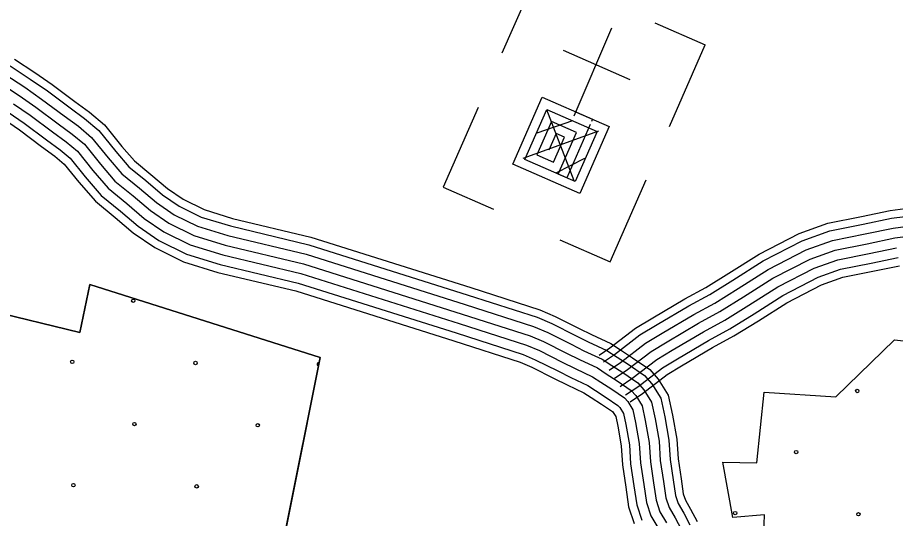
# Model space of a CAD drawing. Extents: x 1788175 to 1969470, y 584502 to 738744.
# Drawn here: x 1874562 to 1877300, y 625903 to 627464 of the extents above; entities that cross this region are included whole.
import ezdxf

# ---------------------------------------------------------------- set-up
doc = ezdxf.new("R2010")
doc.units = 0
for name, color, linetype in [('DESIGN - EROSION CONTROL - Devices', 7, 'Continuous'), ('DESIGN - SCRATCH - User 1', 7, 'Continuous'), ('DESIGN - UTILITIES - Cable (Underground) with Text', 7, 'Continuous'), ('SURVEY - DRAINAGE - Bridges', 7, 'Continuous'), ('SURVEY - TRANSPORTATION - Roads', 7, 'Continuous')]:
    doc.layers.add(name, color=color, linetype=linetype)

msp = doc.modelspace()

# ---------------------------------------------------------------- linework, layer by layer
at = {"layer": 'DESIGN - EROSION CONTROL - Devices'}
for centre in [(1874922.5, 626581.3), (1874732.1, 626390.9), (1875116.7, 626387.2), (1877181, 626300), (1874926.3, 626196.8), (1875310.8, 626193), (1876990.6, 626109.6), (1874735.9, 626006.3), (1875120.4, 626002.6), (1876800.2, 625919.2), (1877184.7, 625915.5)]:
    msp.add_circle(centre, 5.28, dxfattribs=at)
msp.add_arc((1875501.2, 626383.4), 5.28, 80.3654, 256.9738, dxfattribs=at)
at = {"layer": 'DESIGN - SCRATCH - User 1'}
for points in [[(1875178.9, 624775.4), (1875505.2, 626404), (1874787.6, 626632.5), (1874755.4, 626482.5), (1873909.3, 626687.8), (1874045.9, 627379.2)], [(1876716.5, 625770), (1876886.1, 625768.7), (1876891.9, 625914.1), (1876792.9, 625905.5), (1876762.2, 626078.3), (1876868.2, 626076.2), (1876890.4, 626296.3), (1877114.2, 626282.2), (1877297.2, 626459), (1877601.4, 626425.8)]]:
    msp.add_lwpolyline(points, dxfattribs=at)
at = {"layer": 'DESIGN - UTILITIES - Cable (Underground) with Text'}
for p, q in [((1876175.4, 627588.2), (1876072.6, 627353.4)), ((1876549.6, 627447.7), (1876706.3, 627379.1)), ((1876473.2, 627270.7), (1876264.3, 627362.2)), ((1876595.1, 627124.9), (1876706.3, 627379.1)), ((1875998.5, 627184.4), (1875889.5, 626935.3)), ((1876410.1, 626702.6), (1876522.1, 626958.2)), ((1875889.5, 626935.3), (1876046.2, 626866.7)), ((1876253.4, 626771.3), (1876410.1, 626702.6))]:
    msp.add_line(p, q, dxfattribs=at)
for points in [[(1876414.4, 627431.7), (1876296.6, 627156.5)], [(1876304.1, 627174), (1876302.5, 627170.1), (1876406.9, 627124.3), (1876315.4, 626915.3), (1876106.5, 627006.9), (1876198, 627215.8), (1876354.7, 627147.2), (1876351.6, 627140)], [(1876347.6, 627130.9), (1876274.7, 626964.4), (1876144.1, 627021.5), (1876212.7, 627178.2), (1876369.4, 627109.6), (1876300.7, 626952.9), (1876248.5, 626975.8), (1876305.7, 627106.4), (1876227.4, 627140.7), (1876181.6, 627036.2), (1876233.9, 627013.3), (1876268.1, 627091.7), (1876242, 627103.1), (1876219.2, 627050.9)], [(1876211.9, 627177.4), (1876297, 626956.7)], [(1876292.4, 627142.2), (1876181.2, 627103.4)], [(1876374.1, 627109.7), (1876138.2, 627024.5)], [(1876330.2, 627024.7), (1876241.3, 626979.4)]]:
    msp.add_lwpolyline(points, dxfattribs=at)
at = {"layer": 'SURVEY - DRAINAGE - Bridges'}
for points in [[(1874041.5, 627361.9), (1873909.3, 626687.8), (1874755.4, 626482.5), (1874787.6, 626632.5), (1875505.2, 626404), (1875180.9, 624778.3)], [(1876722.7, 625769.9), (1876886.1, 625768.7), (1876891.9, 625914.1), (1876792.9, 625905.5), (1876762.2, 626078.3), (1876868.2, 626076.2), (1876890.4, 626296.3), (1877114.2, 626282.2), (1877297.2, 626459), (1877601.4, 626425.8)]]:
    msp.add_lwpolyline(points, dxfattribs=at)
at = {"layer": 'SURVEY - TRANSPORTATION - Roads'}
for points in [[(1874551.6, 627334.4), (1874615.1, 627293.3), (1874669.4, 627255.6), (1874740.1, 627202.9), (1874786.1, 627169.3), (1874832.8, 627129.9), (1874886.9, 627062.5), (1874926.2, 627017.2), (1874977.6, 626975.5), (1875029, 626931.6), (1875077.9, 626897.8), (1875143.8, 626865.6), (1875232.5, 626838.3), (1875476.6, 626780), (1875975.2, 626622.6), (1876191.1, 626553.1), (1876239.2, 626532.5), (1876313.3, 626495.3), (1876352.2, 626475.8), (1876412.3, 626447.8), (1876445.4, 626426.4), (1876480.3, 626403.8), (1876534.2, 626366.9), (1876560.1, 626337.3), (1876591.7, 626286.5), (1876605.1, 626224.1), (1876618.1, 626149.8), (1876622.1, 626088.7), (1876631.5, 626026.1), (1876638.4, 625979.4), (1876645.1, 625959.3), (1876661.4, 625931.4), (1876681.6, 625893.1)], [(1874538.3, 627313.6), (1874601.3, 627272.8), (1874654.9, 627235.6), (1874725.4, 627183), (1874770.8, 627149.9), (1874815, 627112.6), (1874868, 627046.7), (1874908.9, 626999.4), (1874961.8, 626956.5), (1875013.9, 626912), (1875065.4, 626876.4), (1875134.7, 626842.5), (1875226, 626814.5), (1875470, 626756.2), (1875967.7, 626599.1), (1876182.4, 626530), (1876228.7, 626510), (1876302.3, 626473.2), (1876341.4, 626453.5), (1876400.4, 626426.1), (1876432, 626405.7), (1876466.6, 626383.2), (1876517.7, 626348.3), (1876540.1, 626322.5), (1876568.4, 626277.1), (1876580.9, 626219.4), (1876593.6, 626146.8), (1876597.5, 626086), (1876607.1, 626022.5), (1876614.2, 625973.7), (1876622.4, 625949), (1876639.8, 625919.4), (1876659.3, 625882.3)], [(1874521.6, 627287.4), (1874584.1, 627247), (1874636.8, 627210.4), (1874707, 627158.1), (1874751.7, 627125.5), (1874792.7, 627090.8), (1874844.1, 627026.9), (1874887.3, 626977), (1874942, 626932.7), (1874995, 626887.4), (1875049.7, 626849.6), (1875123.3, 626813.6), (1875217.9, 626784.5), (1875461.7, 626726.3), (1875958.3, 626569.6), (1876171.5, 626500.9), (1876215.6, 626481.9), (1876288.4, 626445.5), (1876327.9, 626425.6), (1876385.3, 626398.9), (1876415.1, 626379.7), (1876449.4, 626357.4), (1876496.9, 626324.9), (1876515.1, 626304), (1876539.2, 626265.3), (1876550.4, 626213.4), (1876562.7, 626143.1), (1876566.7, 626082.7), (1876576.4, 626017.9), (1876584, 625966.5), (1876594, 625936.2), (1876612.7, 625904.3), (1876631.4, 625868.8)], [(1874504.9, 627261.3), (1874566.8, 627221.3), (1874618.7, 627185.2), (1874688.6, 627133.1), (1874732.5, 627101.1), (1874770.5, 627069.1), (1874820.3, 627007), (1874865.6, 626954.6), (1874922.1, 626908.9), (1874976, 626862.8), (1875033.9, 626822.8), (1875111.8, 626784.7), (1875209.7, 626754.6), (1875453.5, 626696.4), (1875948.9, 626540), (1876160.6, 626471.8), (1876202.6, 626453.8), (1876274.5, 626417.7), (1876314.4, 626397.7), (1876370.3, 626371.7), (1876398.3, 626353.6), (1876432.2, 626331.6), (1876476.2, 626301.6), (1876490.1, 626285.5), (1876510.1, 626253.5), (1876520, 626207.5), (1876531.9, 626139.4), (1876535.8, 626079.4), (1876545.8, 626013.4), (1876553.7, 625959.3), (1876565.6, 625923.3), (1876585.6, 625889.3)], [(1874504.9, 627261.3), (1874566.8, 627221.3), (1874618.7, 627185.2), (1874688.6, 627133.1), (1874732.5, 627101.1), (1874770.5, 627069.1), (1874820.3, 627007), (1874865.6, 626954.6), (1874922.1, 626908.9), (1874976, 626862.8), (1875033.9, 626822.8), (1875111.8, 626784.7), (1875209.7, 626754.6), (1875453.5, 626696.4), (1875948.9, 626540), (1876160.6, 626471.8), (1876202.6, 626453.8), (1876274.5, 626417.7), (1876314.4, 626397.7), (1876370.3, 626371.7), (1876398.3, 626353.6), (1876432.2, 626331.6), (1876476.2, 626301.6), (1876490.1, 626285.5), (1876510.1, 626253.5), (1876520, 626207.5), (1876531.9, 626139.4), (1876535.8, 626079.4), (1876545.8, 626013.4), (1876553.7, 625959.3), (1876565.6, 625923.3), (1876585.6, 625889.3)], [(1874549.5, 627195.5), (1874600.6, 627160.1), (1874670.2, 627108.2), (1874713.4, 627076.7), (1874748.2, 627047.3), (1874796.5, 626987.1), (1874844, 626932.3), (1874902.3, 626885), (1874957.1, 626838.2), (1875018.2, 626795.9), (1875100.4, 626755.8), (1875201.6, 626724.7), (1875445.2, 626666.5), (1875939.5, 626510.5), (1876149.7, 626442.8), (1876189.5, 626425.7), (1876260.6, 626390), (1876300.9, 626369.8), (1876355.3, 626344.4), (1876381.4, 626327.6), (1876415, 626305.8), (1876455.4, 626278.2), (1876465.1, 626267), (1876480.9, 626241.7), (1876489.6, 626201.5), (1876501.1, 626135.7), (1876505, 626076.1), (1876515.1, 626008.8), (1876523.4, 625952.1), (1876537.2, 625910.4), (1876558.5, 625874.2)], [(1874532.3, 627169.8), (1874582.5, 627134.9), (1874651.8, 627083.2), (1874694.2, 627052.3), (1874725.9, 627025.6), (1874772.7, 626967.3), (1874822.3, 626909.9), (1874882.5, 626861.2), (1874938.2, 626813.6), (1875002.5, 626769.1), (1875089, 626726.9), (1875193.4, 626694.8), (1875436.9, 626636.6), (1875930, 626481), (1876138.8, 626413.7), (1876176.4, 626397.6), (1876246.7, 626362.3), (1876287.4, 626341.9), (1876340.3, 626317.2), (1876364.6, 626301.6), (1876397.8, 626280), (1876434.6, 626254.8), (1876440.1, 626248.5), (1876451.7, 626229.9), (1876459.2, 626195.6), (1876470.3, 626132), (1876474.1, 626072.8), (1876484.4, 626004.3), (1876493.1, 625945), (1876508.8, 625897.6)], [(1874517.9, 627148.4), (1874567.5, 627114), (1874636.5, 627062.5), (1874678.3, 627032.1), (1874707.4, 627007.5), (1874753, 626950.8), (1874804.4, 626891.4), (1874866, 626841.4), (1874922.5, 626793.2), (1874989.5, 626746.9), (1875079.5, 626702.9), (1875186.6, 626669.9), (1875430, 626611.8), (1875922.2, 626456.4), (1876129.8, 626389.6), (1876165.5, 626374.2), (1876235.1, 626339.3), (1876276.2, 626318.7), (1876327.8, 626294.7), (1876350.6, 626280), (1876383.6, 626258.6), (1876417.4, 626235.5), (1876419.4, 626233.2), (1876427.5, 626220.1), (1876433.9, 626190.6), (1876444.7, 626129), (1876448.6, 626070), (1876459, 626000.5), (1876468, 625939), (1876485.3, 625886.9)], [(1876376.2, 626411.8), (1876409.7, 626434.1), (1876489.4, 626495.4), (1876543.9, 626528.1), (1876643.4, 626586.9), (1876708.6, 626622.5), (1876780.2, 626667), (1876875.1, 626726.8), (1876999.5, 626791.1), (1877088.9, 626823.2), (1877194.8, 626844.3), (1877283.6, 626862.8), (1877361.3, 626873)], [(1876389.9, 626391.2), (1876424.1, 626414), (1876503.3, 626474.9), (1876556.5, 626506.8), (1876655.6, 626565.4), (1876721, 626601.1), (1876793.4, 626646), (1876887.4, 626705.3), (1877009.4, 626768.4), (1877095.6, 626799.3), (1877199.7, 626820.1), (1877287.7, 626838.4), (1877364.9, 626848.6)], [(1876407.1, 626365.4), (1876442.2, 626388.8), (1876520.8, 626449.2), (1876572.4, 626480.2), (1876670.9, 626538.5), (1876736.6, 626574.3), (1876809.8, 626619.8), (1876902.8, 626678.4), (1877021.8, 626739.9), (1877103.9, 626769.3), (1877205.9, 626789.7), (1877292.9, 626807.9), (1877369.5, 626817.9)], [(1876424.2, 626339.6), (1876460.2, 626363.6), (1876538.3, 626423.6), (1876588.3, 626453.6), (1876686.2, 626511.5), (1876752.2, 626547.5), (1876826.2, 626593.5), (1876918.2, 626651.4), (1877034.2, 626711.4), (1877112.2, 626739.4), (1877212.1, 626759.3), (1877298.1, 626777.3), (1877374, 626787.2)], [(1876424.2, 626339.6), (1876460.2, 626363.6), (1876538.3, 626423.6), (1876588.3, 626453.6), (1876686.2, 626511.5), (1876752.2, 626547.5), (1876826.2, 626593.5), (1876918.2, 626651.4), (1877034.2, 626711.4), (1877112.2, 626739.4), (1877212.1, 626759.3), (1877298.1, 626777.3), (1877374, 626787.2)], [(1876441.4, 626313.8), (1876478.3, 626338.4), (1876555.7, 626397.9), (1876604.1, 626426.9), (1876701.6, 626484.6), (1876767.8, 626520.7), (1876842.7, 626567.2), (1876933.6, 626624.5), (1877046.6, 626682.9), (1877120.5, 626709.4), (1877218.3, 626728.9), (1877303.3, 626746.7)], [(1876458.6, 626288), (1876496.4, 626313.2), (1876573.2, 626372.2), (1876620, 626400.3), (1876716.9, 626457.6), (1876783.5, 626493.9), (1876859.1, 626540.9), (1876949, 626597.6), (1877059, 626654.4), (1877128.8, 626679.5), (1877224.5, 626698.6), (1877308.5, 626716.1)], [(1876472.9, 626266.6), (1876511.4, 626292.2), (1876587.7, 626351), (1876633.1, 626378.2), (1876729.6, 626435.2), (1876796.4, 626471.7), (1876872.8, 626519.1), (1876961.8, 626575.2), (1877069.3, 626630.8), (1877135.7, 626654.6), (1877229.7, 626673.4), (1877312.8, 626690.7)]]:
    msp.add_lwpolyline(points, dxfattribs=at)

doc.saveas('drawing.dxf')
